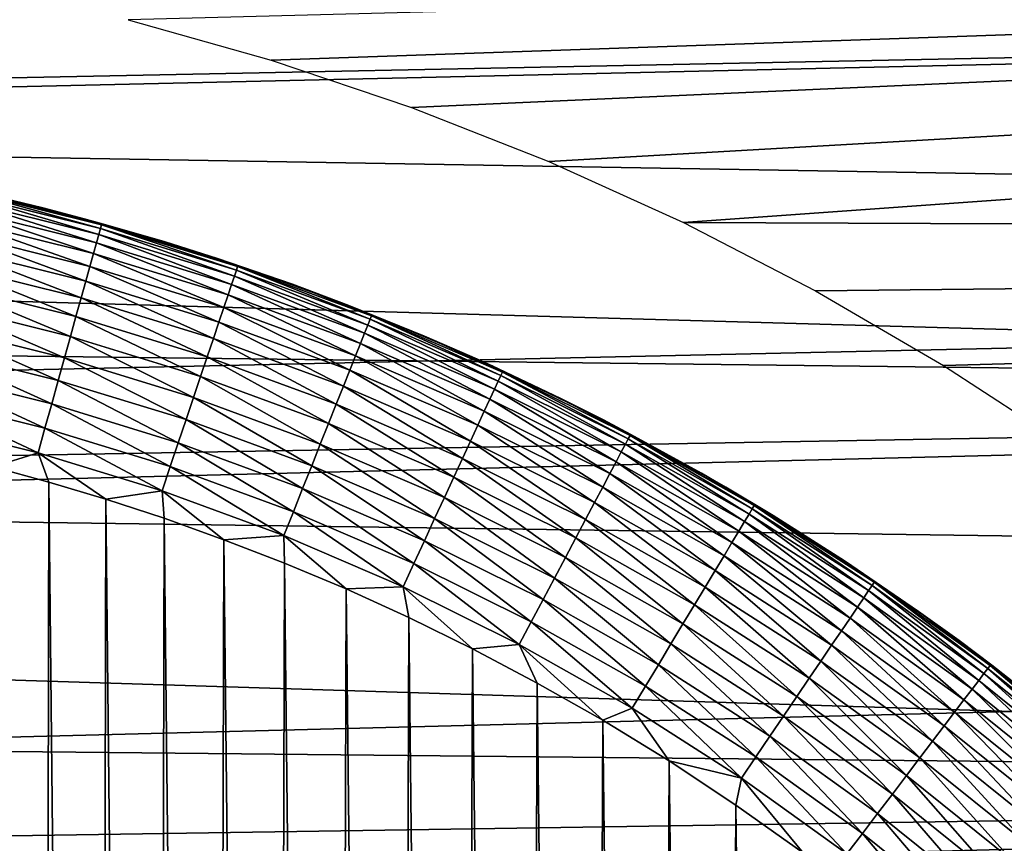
# Model space of a CAD drawing. Header units: millimetres. Extents: x -161 to 161, y -94 to 1149.
# Tile 652 of 656: x 149.98 to 151.85, y -53.91 to -52.35. Entities that reach past the tile are written whole.
import ezdxf

# ---------------------------------------------------------------- set-up
doc = ezdxf.new("R2010")
doc.units = ezdxf.units.MM
doc.header["$LTSCALE"] = 81.481481
for name, color, linetype in [('378', 7, 'CONTINUOUS'), ('380', 7, 'CONTINUOUS'), ('387', 7, 'CONTINUOUS'), ('388', 7, 'CONTINUOUS'), ('390', 7, 'CONTINUOUS')]:
    doc.layers.add(name, color=color, linetype=linetype)

msp = doc.modelspace()

# ---------------------------------------------------------------- linework, layer by layer
at = {"layer": '378', "color": 7, "linetype": 'CONTINUOUS', "true_color": 0xaaaaaa}
for points in [[(141.8174, -51.7564, -21.5324), (160.3087, -52.098, -21.6217), (141.9013, -52.4694, -21.7123), (141.8174, -51.7564, -21.5324)], [(150.4591, -52.4217, 21.6009), (160.3087, -52.0812, 21.5174), (150.1878, -52.3451, 21.5827), (150.4591, -52.4217, 21.6009)], [(150.726, -52.5116, 21.622), (160.3087, -52.0812, 21.5174), (150.4591, -52.4217, 21.6009), (150.726, -52.5116, 21.622)], [(150.9865, -52.6143, 21.6456), (160.3087, -52.0812, 21.5174), (150.726, -52.5116, 21.622), (150.9865, -52.6143, 21.6456)], [(151.2424, -52.7306, 21.6718), (160.3087, -52.0812, 21.5174), (150.9865, -52.6143, 21.6456), (151.2424, -52.7306, 21.6718)], [(160.3087, -52.7672, 21.6799), (160.3087, -52.0812, 21.5174), (151.2424, -52.7306, 21.6718), (160.3087, -52.7672, 21.6799)], [(160.3087, -52.098, -21.6217), (160.3087, -52.7814, -21.783), (141.9013, -52.4694, -21.7123), (160.3087, -52.098, -21.6217)], [(141.9013, -52.4694, -21.7123), (160.3087, -52.7814, -21.783), (141.974, -53.1877, -21.8682), (141.9013, -52.4694, -21.7123)], [(151.4929, -52.8601, 21.7001), (160.3087, -52.7672, 21.6799), (151.2424, -52.7306, 21.6718), (151.4929, -52.8601, 21.7001)], [(151.736, -53.0016, 21.7301), (160.3087, -52.7672, 21.6799), (151.4929, -52.8601, 21.7001), (151.736, -53.0016, 21.7301)], [(151.9697, -53.154, 21.7614), (160.3087, -52.7672, 21.6799), (151.736, -53.0016, 21.7301), (151.9697, -53.154, 21.7614)], [(160.3087, -52.7814, -21.783), (160.3087, -53.4433, -21.9177), (141.974, -53.1877, -21.8682), (160.3087, -52.7814, -21.783)], [(141.974, -53.1877, -21.8682), (160.3087, -53.4433, -21.9177), (142.0355, -53.91, -22.0002), (141.974, -53.1877, -21.8682)], [(160.3087, -53.4433, -21.9177), (160.3087, -54.0832, -22.0283), (142.0355, -53.91, -22.0002), (160.3087, -53.4433, -21.9177)]]:
    msp.add_3dface(points, dxfattribs=at)
at = {"layer": '380', "color": 7, "linetype": 'CONTINUOUS', "true_color": 0xaaaaaa}
for points in [[(141.2209, -52.6314, -20.2532), (156.3174, -52.3277, -19.6316), (141.138, -51.9417, -20.0755), (141.2209, -52.6314, -20.2532)], [(135.3, -52.0344, 20.2127), (156.3174, -52.3277, 19.5316), (135.3, -52.8075, 20.4075), (135.3, -52.0344, 20.2127)], [(156.3174, -52.3277, 19.5316), (156.3174, -53.0602, 19.7125), (135.3, -52.8075, 20.4075), (156.3174, -52.3277, 19.5316)], [(156.3174, -53.0603, -19.8125), (156.3174, -52.3277, -19.6316), (141.2209, -52.6314, -20.2532), (156.3174, -53.0603, -19.8125)], [(141.2928, -53.3265, -20.4073), (156.3174, -53.0603, -19.8125), (141.2209, -52.6314, -20.2532), (141.2928, -53.3265, -20.4073)], [(135.3, -52.8075, 20.4075), (156.3174, -53.0602, 19.7125), (135.3, -53.5874, 20.5728), (135.3, -52.8075, 20.4075)], [(156.3174, -53.0602, 19.7125), (156.3174, -53.7989, 19.8659), (135.3, -53.5874, 20.5728), (156.3174, -53.0602, 19.7125)], [(156.3174, -53.799, -19.9659), (156.3174, -53.0603, -19.8125), (141.2928, -53.3265, -20.4073), (156.3174, -53.799, -19.9659)], [(141.3535, -54.0257, -20.5376), (156.3174, -53.799, -19.9659), (141.2928, -53.3265, -20.4073), (141.3535, -54.0257, -20.5376)], [(135.3, -53.5874, 20.5728), (156.3174, -53.7989, 19.8659), (135.3, -54.373, 20.7083), (135.3, -53.5874, 20.5728)], [(156.3174, -53.7989, 19.8659), (156.3174, -54.5428, 19.9917), (135.3, -54.373, 20.7083), (156.3174, -53.7989, 19.8659)], [(156.3174, -54.5428, -20.0917), (156.3174, -53.799, -19.9659), (141.3535, -54.0257, -20.5376), (156.3174, -54.5428, -20.0917)]]:
    msp.add_3dface(points, dxfattribs=at)
at = {"layer": '387', "color": 7, "linetype": 'CONTINUOUS', "true_color": 0xaaaaaa}
for points in [[(150.0205, -61.8812, 61.95), (149.9307, -53.1945, 61.95), (149.9158, -61.9094, 61.95), (150.0205, -61.8812, 61.95)], [(150.0372, -53.2235, 61.95), (149.9307, -53.1945, 61.95), (150.0205, -61.8812, 61.95), (150.0372, -53.2235, 61.95)], [(150.1271, -61.8501, 61.95), (150.0372, -53.2235, 61.95), (150.0205, -61.8812, 61.95), (150.1271, -61.8501, 61.95)], [(150.1457, -53.2557, 61.95), (150.0372, -53.2235, 61.95), (150.1271, -61.8501, 61.95), (150.1457, -53.2557, 61.95)], [(150.2359, -61.815, 61.95), (150.1457, -53.2557, 61.95), (150.1271, -61.8501, 61.95), (150.2359, -61.815, 61.95)], [(150.2564, -53.2919, 61.95), (150.1457, -53.2557, 61.95), (150.2359, -61.815, 61.95), (150.2564, -53.2919, 61.95)], [(150.3468, -61.7756, 61.95), (150.2564, -53.2919, 61.95), (150.2359, -61.815, 61.95), (150.3468, -61.7756, 61.95)], [(150.3693, -53.3327, 61.95), (150.2564, -53.2919, 61.95), (150.3468, -61.7756, 61.95), (150.3693, -53.3327, 61.95)], [(150.4599, -61.7326, 61.95), (150.3693, -53.3327, 61.95), (150.3468, -61.7756, 61.95), (150.4599, -61.7326, 61.95)], [(150.4844, -53.3772, 61.95), (150.3693, -53.3327, 61.95), (150.4599, -61.7326, 61.95), (150.4844, -53.3772, 61.95)], [(150.5751, -61.6854, 61.95), (150.4844, -53.3772, 61.95), (150.4599, -61.7326, 61.95), (150.5751, -61.6854, 61.95)], [(150.6016, -53.4261, 61.95), (150.4844, -53.3772, 61.95), (150.5751, -61.6854, 61.95), (150.6016, -53.4261, 61.95)], [(150.6921, -61.6332, 61.95), (150.6016, -53.4261, 61.95), (150.5751, -61.6854, 61.95), (150.6921, -61.6332, 61.95)], [(150.7207, -53.4801, 61.95), (150.6016, -53.4261, 61.95), (150.6921, -61.6332, 61.95), (150.7207, -53.4801, 61.95)], [(150.8109, -61.5754, 61.95), (150.7207, -53.4801, 61.95), (150.6921, -61.6332, 61.95), (150.8109, -61.5754, 61.95)], [(150.8415, -53.54, 61.95), (150.7207, -53.4801, 61.95), (150.8109, -61.5754, 61.95), (150.8415, -53.54, 61.95)], [(150.9319, -61.5128, 61.95), (150.8415, -53.54, 61.95), (150.8109, -61.5754, 61.95), (150.9319, -61.5128, 61.95)], [(150.9645, -53.6049, 61.95), (150.8415, -53.54, 61.95), (150.9319, -61.5128, 61.95), (150.9645, -53.6049, 61.95)], [(151.0546, -61.4449, 61.95), (150.9645, -53.6049, 61.95), (150.9319, -61.5128, 61.95), (151.0546, -61.4449, 61.95)], [(151.0891, -53.6753, 61.95), (150.9645, -53.6049, 61.95), (151.0546, -61.4449, 61.95), (151.0891, -53.6753, 61.95)], [(151.1785, -61.3705, 61.95), (151.0891, -53.6753, 61.95), (151.0546, -61.4449, 61.95), (151.1785, -61.3705, 61.95)], [(151.2149, -53.7524, 61.95), (151.0891, -53.6753, 61.95), (151.1785, -61.3705, 61.95), (151.2149, -53.7524, 61.95)], [(151.3032, -61.2891, 61.95), (151.2149, -53.7524, 61.95), (151.1785, -61.3705, 61.95), (151.3032, -61.2891, 61.95)], [(151.3415, -53.8368, 61.95), (151.2149, -53.7524, 61.95), (151.3032, -61.2891, 61.95), (151.3415, -53.8368, 61.95)], [(151.4297, -61.2016, 61.95), (151.3415, -53.8368, 61.95), (151.3032, -61.2891, 61.95), (151.4297, -61.2016, 61.95)], [(151.4696, -53.9276, 61.95), (151.3415, -53.8368, 61.95), (151.4297, -61.2016, 61.95), (151.4696, -53.9276, 61.95)]]:
    msp.add_3dface(points, dxfattribs=at)
at = {"layer": '388', "color": 7, "linetype": 'CONTINUOUS', "true_color": 0xaaaaaa}
for points in [[(149.9128, -52.6754, 61.45), (150.0258, -52.7026, 61.45), (149.8472, -52.6609, 22.0551), (149.9128, -52.6754, 61.45)], [(149.8472, -52.6609, 22.0551), (150.0258, -52.7026, 61.45), (150.1041, -52.7231, 22.0717), (149.8472, -52.6609, 22.0551)], [(150.0258, -52.7026, 61.45), (150.141, -52.7332, 61.45), (150.1041, -52.7231, 22.0717), (150.0258, -52.7026, 61.45)], [(150.141, -52.7332, 61.45), (150.2581, -52.7673, 61.45), (150.1041, -52.7231, 22.0717), (150.141, -52.7332, 61.45)], [(150.1041, -52.7231, 22.0717), (150.2581, -52.7673, 61.45), (150.3576, -52.7988, 22.0918), (150.1041, -52.7231, 22.0717)], [(150.2581, -52.7673, 61.45), (150.3775, -52.8054, 61.45), (150.3576, -52.7988, 22.0918), (150.2581, -52.7673, 61.45)], [(150.3775, -52.8054, 61.45), (150.4996, -52.8477, 61.45), (150.3576, -52.7988, 22.0918), (150.3775, -52.8054, 61.45)], [(150.3576, -52.7988, 22.0918), (150.4996, -52.8477, 61.45), (150.6068, -52.8879, 22.1147), (150.3576, -52.7988, 22.0918)], [(150.4996, -52.8477, 61.45), (150.624, -52.8946, 61.45), (150.6068, -52.8879, 22.1147), (150.4996, -52.8477, 61.45)], [(150.624, -52.8946, 61.45), (150.7503, -52.946, 61.45), (150.6068, -52.8879, 22.1147), (150.624, -52.8946, 61.45)], [(150.6068, -52.8879, 22.1147), (150.7503, -52.946, 61.45), (150.8512, -52.9901, 22.14), (150.6068, -52.8879, 22.1147)], [(150.7503, -52.946, 61.45), (150.8787, -53.0026, 61.45), (150.8512, -52.9901, 22.14), (150.7503, -52.946, 61.45)], [(150.8787, -53.0026, 61.45), (151.0096, -53.0647, 61.45), (150.8512, -52.9901, 22.14), (150.8787, -53.0026, 61.45)], [(150.8512, -52.9901, 22.14), (151.0096, -53.0647, 61.45), (151.0902, -53.1053, 22.1684), (150.8512, -52.9901, 22.14)], [(151.0096, -53.0647, 61.45), (151.1423, -53.1326, 61.45), (151.0902, -53.1053, 22.1684), (151.0096, -53.0647, 61.45)], [(151.1423, -53.1326, 61.45), (151.2766, -53.2065, 61.45), (151.0902, -53.1053, 22.1684), (151.1423, -53.1326, 61.45)], [(151.0902, -53.1053, 22.1684), (151.2766, -53.2065, 61.45), (151.3227, -53.2331, 22.1992), (151.0902, -53.1053, 22.1684)], [(151.2766, -53.2065, 61.45), (151.4125, -53.2868, 61.45), (151.3227, -53.2331, 22.1992), (151.2766, -53.2065, 61.45)], [(151.3227, -53.2331, 22.1992), (151.4125, -53.2868, 61.45), (151.5481, -53.3729, 22.2313), (151.3227, -53.2331, 22.1992)], [(151.4125, -53.2868, 61.45), (151.5501, -53.3742, 61.45), (151.5481, -53.3729, 22.2313), (151.4125, -53.2868, 61.45)], [(151.5501, -53.3742, 61.45), (151.6887, -53.4689, 61.45), (151.5481, -53.3729, 22.2313), (151.5501, -53.3742, 61.45)], [(151.5481, -53.3729, 22.2313), (151.6887, -53.4689, 61.45), (151.7655, -53.5243, 22.2645), (151.5481, -53.3729, 22.2313)], [(151.6887, -53.4689, 61.45), (151.8279, -53.5711, 61.45), (151.7655, -53.5243, 22.2645), (151.6887, -53.4689, 61.45)], [(151.8279, -53.5711, 61.45), (151.9676, -53.6813, 61.45), (151.7655, -53.5243, 22.2645), (151.8279, -53.5711, 61.45)], [(151.7655, -53.5243, 22.2645), (151.9676, -53.6813, 61.45), (151.9745, -53.687, 22.2996), (151.7655, -53.5243, 22.2645)]]:
    msp.add_3dface(points, dxfattribs=at)
at = {"layer": '390', "color": 7, "linetype": 'CONTINUOUS', "true_color": 0xaaaaaa}
for points in [[(149.8702, -52.688, 61.5952), (150.1319, -52.753, 61.5952), (149.8728, -52.6763, 61.5476), (149.8702, -52.688, 61.5952)], [(149.8728, -52.6763, 61.5476), (150.1351, -52.7415, 61.5476), (149.8743, -52.6692, 61.499), (149.8728, -52.6763, 61.5476)], [(149.8728, -52.6763, 61.5476), (150.1319, -52.753, 61.5952), (150.1351, -52.7415, 61.5476), (149.8728, -52.6763, 61.5476)], [(149.9128, -52.6754, 61.45), (149.8743, -52.6692, 61.499), (150.137, -52.7346, 61.499), (149.9128, -52.6754, 61.45)], [(149.8743, -52.6692, 61.499), (150.1351, -52.7415, 61.5476), (150.137, -52.7346, 61.499), (149.8743, -52.6692, 61.499)], [(150.0258, -52.7026, 61.45), (149.9128, -52.6754, 61.45), (150.137, -52.7346, 61.499), (150.0258, -52.7026, 61.45)], [(149.8667, -52.7041, 61.6415), (150.1274, -52.769, 61.6415), (149.8702, -52.688, 61.5952), (149.8667, -52.7041, 61.6415)], [(149.8702, -52.688, 61.5952), (150.1274, -52.769, 61.6415), (150.1319, -52.753, 61.5952), (149.8702, -52.688, 61.5952)], [(149.8621, -52.7247, 61.6859), (150.1218, -52.7892, 61.6859), (149.8667, -52.7041, 61.6415), (149.8621, -52.7247, 61.6859)], [(149.8667, -52.7041, 61.6415), (150.1218, -52.7892, 61.6859), (150.1274, -52.769, 61.6415), (149.8667, -52.7041, 61.6415)], [(150.141, -52.7332, 61.45), (150.0258, -52.7026, 61.45), (150.137, -52.7346, 61.499), (150.141, -52.7332, 61.45)], [(149.8567, -52.7493, 61.728), (150.1151, -52.8136, 61.728), (149.8621, -52.7247, 61.6859), (149.8567, -52.7493, 61.728)], [(149.8621, -52.7247, 61.6859), (150.1151, -52.8136, 61.728), (150.1218, -52.7892, 61.6859), (149.8621, -52.7247, 61.6859)], [(150.1351, -52.7415, 61.5476), (150.3934, -52.8208, 61.5476), (150.137, -52.7346, 61.499), (150.1351, -52.7415, 61.5476)], [(150.141, -52.7332, 61.45), (150.137, -52.7346, 61.499), (150.3957, -52.814, 61.499), (150.141, -52.7332, 61.45)], [(150.137, -52.7346, 61.499), (150.3934, -52.8208, 61.5476), (150.3957, -52.814, 61.499), (150.137, -52.7346, 61.499)], [(150.2581, -52.7673, 61.45), (150.141, -52.7332, 61.45), (150.3957, -52.814, 61.499), (150.2581, -52.7673, 61.45)], [(149.8504, -52.7779, 61.7674), (150.1072, -52.8418, 61.7674), (149.8567, -52.7493, 61.728), (149.8504, -52.7779, 61.7674)], [(149.8567, -52.7493, 61.728), (150.1072, -52.8418, 61.7674), (150.1151, -52.8136, 61.728), (149.8567, -52.7493, 61.728)], [(150.1274, -52.769, 61.6415), (150.3843, -52.8479, 61.6415), (150.1319, -52.753, 61.5952), (150.1274, -52.769, 61.6415)], [(150.1319, -52.753, 61.5952), (150.3896, -52.8322, 61.5952), (150.1351, -52.7415, 61.5476), (150.1319, -52.753, 61.5952)], [(150.1319, -52.753, 61.5952), (150.3843, -52.8479, 61.6415), (150.3896, -52.8322, 61.5952), (150.1319, -52.753, 61.5952)], [(150.1351, -52.7415, 61.5476), (150.3896, -52.8322, 61.5952), (150.3934, -52.8208, 61.5476), (150.1351, -52.7415, 61.5476)], [(150.1218, -52.7892, 61.6859), (150.3776, -52.8678, 61.6859), (150.1274, -52.769, 61.6415), (150.1218, -52.7892, 61.6859)], [(150.1274, -52.769, 61.6415), (150.3776, -52.8678, 61.6859), (150.3843, -52.8479, 61.6415), (150.1274, -52.769, 61.6415)], [(150.3775, -52.8054, 61.45), (150.2581, -52.7673, 61.45), (150.3957, -52.814, 61.499), (150.3775, -52.8054, 61.45)], [(149.8433, -52.8102, 61.8038), (150.0984, -52.8736, 61.8038), (149.8504, -52.7779, 61.7674), (149.8433, -52.8102, 61.8038)], [(149.8504, -52.7779, 61.7674), (150.0984, -52.8736, 61.8038), (150.1072, -52.8418, 61.7674), (149.8504, -52.7779, 61.7674)], [(150.1151, -52.8136, 61.728), (150.3696, -52.8917, 61.728), (150.1218, -52.7892, 61.6859), (150.1151, -52.8136, 61.728)], [(150.1218, -52.7892, 61.6859), (150.3696, -52.8917, 61.728), (150.3776, -52.8678, 61.6859), (150.1218, -52.7892, 61.6859)], [(149.8355, -52.8457, 61.8368), (150.0887, -52.9087, 61.8368), (149.8433, -52.8102, 61.8038), (149.8355, -52.8457, 61.8368)], [(149.8433, -52.8102, 61.8038), (150.0887, -52.9087, 61.8368), (150.0984, -52.8736, 61.8038), (149.8433, -52.8102, 61.8038)], [(150.1072, -52.8418, 61.7674), (150.3602, -52.9195, 61.7674), (150.1151, -52.8136, 61.728), (150.1072, -52.8418, 61.7674)], [(150.1151, -52.8136, 61.728), (150.3602, -52.9195, 61.7674), (150.3696, -52.8917, 61.728), (150.1151, -52.8136, 61.728)], [(150.4996, -52.8477, 61.45), (150.3775, -52.8054, 61.45), (150.3957, -52.814, 61.499), (150.4996, -52.8477, 61.45)], [(150.3934, -52.8208, 61.5476), (150.6471, -52.9141, 61.5476), (150.3957, -52.814, 61.499), (150.3934, -52.8208, 61.5476)], [(150.4996, -52.8477, 61.45), (150.3957, -52.814, 61.499), (150.6498, -52.9074, 61.499), (150.4996, -52.8477, 61.45)], [(150.3957, -52.814, 61.499), (150.6471, -52.9141, 61.5476), (150.6498, -52.9074, 61.499), (150.3957, -52.814, 61.499)], [(150.3843, -52.8479, 61.6415), (150.6366, -52.9405, 61.6415), (150.3896, -52.8322, 61.5952), (150.3843, -52.8479, 61.6415)], [(150.3896, -52.8322, 61.5952), (150.6427, -52.9251, 61.5952), (150.3934, -52.8208, 61.5476), (150.3896, -52.8322, 61.5952)], [(150.3896, -52.8322, 61.5952), (150.6366, -52.9405, 61.6415), (150.6427, -52.9251, 61.5952), (150.3896, -52.8322, 61.5952)], [(150.3934, -52.8208, 61.5476), (150.6427, -52.9251, 61.5952), (150.6471, -52.9141, 61.5476), (150.3934, -52.8208, 61.5476)], [(149.827, -52.8843, 61.866), (150.0781, -52.9467, 61.866), (149.8355, -52.8457, 61.8368), (149.827, -52.8843, 61.866)], [(149.8355, -52.8457, 61.8368), (150.0781, -52.9467, 61.866), (150.0887, -52.9087, 61.8368), (149.8355, -52.8457, 61.8368)], [(150.0984, -52.8736, 61.8038), (150.3497, -52.9508, 61.8038), (150.1072, -52.8418, 61.7674), (150.0984, -52.8736, 61.8038)], [(150.1072, -52.8418, 61.7674), (150.3497, -52.9508, 61.8038), (150.3602, -52.9195, 61.7674), (150.1072, -52.8418, 61.7674)], [(150.3776, -52.8678, 61.6859), (150.6288, -52.9601, 61.6859), (150.3843, -52.8479, 61.6415), (150.3776, -52.8678, 61.6859)], [(150.3843, -52.8479, 61.6415), (150.6288, -52.9601, 61.6859), (150.6366, -52.9405, 61.6415), (150.3843, -52.8479, 61.6415)], [(150.624, -52.8946, 61.45), (150.4996, -52.8477, 61.45), (150.6498, -52.9074, 61.499), (150.624, -52.8946, 61.45)], [(150.3696, -52.8917, 61.728), (150.6194, -52.9835, 61.728), (150.3776, -52.8678, 61.6859), (150.3696, -52.8917, 61.728)], [(150.3776, -52.8678, 61.6859), (150.6194, -52.9835, 61.728), (150.6288, -52.9601, 61.6859), (150.3776, -52.8678, 61.6859)], [(149.8179, -52.9255, 61.8912), (150.0668, -52.9874, 61.8912), (149.827, -52.8843, 61.866), (149.8179, -52.9255, 61.8912)], [(149.827, -52.8843, 61.866), (150.0668, -52.9874, 61.8912), (150.0781, -52.9467, 61.866), (149.827, -52.8843, 61.866)], [(150.0887, -52.9087, 61.8368), (150.338, -52.9853, 61.8368), (150.0984, -52.8736, 61.8038), (150.0887, -52.9087, 61.8368)], [(150.0984, -52.8736, 61.8038), (150.338, -52.9853, 61.8368), (150.3497, -52.9508, 61.8038), (150.0984, -52.8736, 61.8038)], [(150.3602, -52.9195, 61.7674), (150.6086, -53.0107, 61.7674), (150.3696, -52.8917, 61.728), (150.3602, -52.9195, 61.7674)], [(150.3696, -52.8917, 61.728), (150.6086, -53.0107, 61.7674), (150.6194, -52.9835, 61.728), (150.3696, -52.8917, 61.728)], [(150.7503, -52.946, 61.45), (150.624, -52.8946, 61.45), (150.6498, -52.9074, 61.499), (150.7503, -52.946, 61.45)], [(150.6471, -52.9141, 61.5476), (150.8954, -53.0209, 61.5476), (150.6498, -52.9074, 61.499), (150.6471, -52.9141, 61.5476)], [(150.7503, -52.946, 61.45), (150.6498, -52.9074, 61.499), (150.8984, -53.0143, 61.499), (150.7503, -52.946, 61.45)], [(150.6498, -52.9074, 61.499), (150.8954, -53.0209, 61.5476), (150.8984, -53.0143, 61.499), (150.6498, -52.9074, 61.499)], [(149.8084, -52.9688, 61.9122), (150.0549, -53.0302, 61.9122), (149.8179, -52.9255, 61.8912), (149.8084, -52.9688, 61.9122)], [(149.8179, -52.9255, 61.8912), (150.0549, -53.0302, 61.9122), (150.0668, -52.9874, 61.8912), (149.8179, -52.9255, 61.8912)], [(150.0781, -52.9467, 61.866), (150.3254, -53.0227, 61.866), (150.0887, -52.9087, 61.8368), (150.0781, -52.9467, 61.866)], [(150.0887, -52.9087, 61.8368), (150.3254, -53.0227, 61.866), (150.338, -52.9853, 61.8368), (150.0887, -52.9087, 61.8368)], [(150.3497, -52.9508, 61.8038), (150.5964, -53.0414, 61.8038), (150.3602, -52.9195, 61.7674), (150.3497, -52.9508, 61.8038)], [(150.3602, -52.9195, 61.7674), (150.5964, -53.0414, 61.8038), (150.6086, -53.0107, 61.7674), (150.3602, -52.9195, 61.7674)], [(150.6366, -52.9405, 61.6415), (150.8834, -53.0467, 61.6415), (150.6427, -52.9251, 61.5952), (150.6366, -52.9405, 61.6415)], [(150.6427, -52.9251, 61.5952), (150.8904, -53.0317, 61.5952), (150.6471, -52.9141, 61.5476), (150.6427, -52.9251, 61.5952)], [(150.6427, -52.9251, 61.5952), (150.8834, -53.0467, 61.6415), (150.8904, -53.0317, 61.5952), (150.6427, -52.9251, 61.5952)], [(150.6471, -52.9141, 61.5476), (150.8904, -53.0317, 61.5952), (150.8954, -53.0209, 61.5476), (150.6471, -52.9141, 61.5476)], [(150.6288, -52.9601, 61.6859), (150.8746, -53.0658, 61.6859), (150.6366, -52.9405, 61.6415), (150.6288, -52.9601, 61.6859)], [(150.6366, -52.9405, 61.6415), (150.8746, -53.0658, 61.6859), (150.8834, -53.0467, 61.6415), (150.6366, -52.9405, 61.6415)], [(150.0668, -52.9874, 61.8912), (150.312, -53.0626, 61.8912), (150.0781, -52.9467, 61.866), (150.0668, -52.9874, 61.8912)], [(150.0781, -52.9467, 61.866), (150.312, -53.0626, 61.8912), (150.3254, -53.0227, 61.866), (150.0781, -52.9467, 61.866)], [(150.338, -52.9853, 61.8368), (150.5829, -53.0752, 61.8368), (150.3497, -52.9508, 61.8038), (150.338, -52.9853, 61.8368)], [(150.3497, -52.9508, 61.8038), (150.5829, -53.0752, 61.8368), (150.5964, -53.0414, 61.8038), (150.3497, -52.9508, 61.8038)], [(150.6194, -52.9835, 61.728), (150.864, -53.0887, 61.728), (150.6288, -52.9601, 61.6859), (150.6194, -52.9835, 61.728)], [(150.6288, -52.9601, 61.6859), (150.864, -53.0887, 61.728), (150.8746, -53.0658, 61.6859), (150.6288, -52.9601, 61.6859)], [(150.8787, -53.0026, 61.45), (150.7503, -52.946, 61.45), (150.8984, -53.0143, 61.499), (150.8787, -53.0026, 61.45)], [(149.7984, -53.014, 61.9286), (150.0426, -53.0747, 61.9286), (149.8084, -52.9688, 61.9122), (149.7984, -53.014, 61.9286)], [(149.8084, -52.9688, 61.9122), (150.0426, -53.0747, 61.9286), (150.0549, -53.0302, 61.9122), (149.8084, -52.9688, 61.9122)], [(150.0549, -53.0302, 61.9122), (150.2978, -53.1047, 61.9122), (150.0668, -52.9874, 61.8912), (150.0549, -53.0302, 61.9122)], [(150.0668, -52.9874, 61.8912), (150.2978, -53.1047, 61.9122), (150.312, -53.0626, 61.8912), (150.0668, -52.9874, 61.8912)], [(150.3254, -53.0227, 61.866), (150.5683, -53.1119, 61.866), (150.338, -52.9853, 61.8368), (150.3254, -53.0227, 61.866)], [(150.338, -52.9853, 61.8368), (150.5683, -53.1119, 61.866), (150.5829, -53.0752, 61.8368), (150.338, -52.9853, 61.8368)], [(150.6086, -53.0107, 61.7674), (150.8517, -53.1153, 61.7674), (150.6194, -52.9835, 61.728), (150.6086, -53.0107, 61.7674)], [(150.6194, -52.9835, 61.728), (150.8517, -53.1153, 61.7674), (150.864, -53.0887, 61.728), (150.6194, -52.9835, 61.728)], [(149.7882, -53.0606, 61.9405), (150.0298, -53.1207, 61.9405), (149.7984, -53.014, 61.9286), (149.7882, -53.0606, 61.9405)], [(149.7984, -53.014, 61.9286), (150.0298, -53.1207, 61.9405), (150.0426, -53.0747, 61.9286), (149.7984, -53.014, 61.9286)], [(150.5964, -53.0414, 61.8038), (150.8378, -53.1453, 61.8038), (150.6086, -53.0107, 61.7674), (150.5964, -53.0414, 61.8038)], [(150.6086, -53.0107, 61.7674), (150.8378, -53.1453, 61.8038), (150.8517, -53.1153, 61.7674), (150.6086, -53.0107, 61.7674)], [(151.0096, -53.0647, 61.45), (150.8787, -53.0026, 61.45), (150.8984, -53.0143, 61.499), (151.0096, -53.0647, 61.45)], [(150.8954, -53.0209, 61.5476), (151.1375, -53.1409, 61.5476), (150.8984, -53.0143, 61.499), (150.8954, -53.0209, 61.5476)], [(151.0096, -53.0647, 61.45), (150.8984, -53.0143, 61.499), (151.1409, -53.1346, 61.499), (151.0096, -53.0647, 61.45)], [(150.8984, -53.0143, 61.499), (151.1375, -53.1409, 61.5476), (151.1409, -53.1346, 61.499), (150.8984, -53.0143, 61.499)], [(150.0426, -53.0747, 61.9286), (150.283, -53.1486, 61.9286), (150.0549, -53.0302, 61.9122), (150.0426, -53.0747, 61.9286)], [(150.0549, -53.0302, 61.9122), (150.283, -53.1486, 61.9286), (150.2978, -53.1047, 61.9122), (150.0549, -53.0302, 61.9122)], [(150.312, -53.0626, 61.8912), (150.5527, -53.1511, 61.8912), (150.3254, -53.0227, 61.866), (150.312, -53.0626, 61.8912)], [(150.3254, -53.0227, 61.866), (150.5527, -53.1511, 61.8912), (150.5683, -53.1119, 61.866), (150.3254, -53.0227, 61.866)], [(150.8834, -53.0467, 61.6415), (151.1242, -53.1661, 61.6415), (150.8904, -53.0317, 61.5952), (150.8834, -53.0467, 61.6415)], [(150.8904, -53.0317, 61.5952), (151.1319, -53.1515, 61.5952), (150.8954, -53.0209, 61.5476), (150.8904, -53.0317, 61.5952)], [(150.8904, -53.0317, 61.5952), (151.1242, -53.1661, 61.6415), (151.1319, -53.1515, 61.5952), (150.8904, -53.0317, 61.5952)], [(150.8954, -53.0209, 61.5476), (151.1319, -53.1515, 61.5952), (151.1375, -53.1409, 61.5476), (150.8954, -53.0209, 61.5476)], [(150.5829, -53.0752, 61.8368), (150.8226, -53.1783, 61.8368), (150.5964, -53.0414, 61.8038), (150.5829, -53.0752, 61.8368)], [(150.5964, -53.0414, 61.8038), (150.8226, -53.1783, 61.8368), (150.8378, -53.1453, 61.8038), (150.5964, -53.0414, 61.8038)], [(150.8746, -53.0658, 61.6859), (151.1143, -53.1847, 61.6859), (150.8834, -53.0467, 61.6415), (150.8746, -53.0658, 61.6859)], [(150.8834, -53.0467, 61.6415), (151.1143, -53.1847, 61.6859), (151.1242, -53.1661, 61.6415), (150.8834, -53.0467, 61.6415)], [(149.7777, -53.108, 61.9477), (150.0168, -53.1675, 61.9477), (149.7882, -53.0606, 61.9405), (149.7777, -53.108, 61.9477)], [(149.7882, -53.0606, 61.9405), (150.0168, -53.1675, 61.9477), (150.0298, -53.1207, 61.9405), (149.7882, -53.0606, 61.9405)], [(150.0298, -53.1207, 61.9405), (150.2678, -53.1937, 61.9405), (150.0426, -53.0747, 61.9286), (150.0298, -53.1207, 61.9405)], [(150.0426, -53.0747, 61.9286), (150.2678, -53.1937, 61.9405), (150.283, -53.1486, 61.9286), (150.0426, -53.0747, 61.9286)], [(150.2978, -53.1047, 61.9122), (150.5363, -53.1923, 61.9122), (150.312, -53.0626, 61.8912), (150.2978, -53.1047, 61.9122)], [(150.312, -53.0626, 61.8912), (150.5363, -53.1923, 61.9122), (150.5527, -53.1511, 61.8912), (150.312, -53.0626, 61.8912)], [(150.5683, -53.1119, 61.866), (150.806, -53.2141, 61.866), (150.5829, -53.0752, 61.8368), (150.5683, -53.1119, 61.866)], [(150.5829, -53.0752, 61.8368), (150.806, -53.2141, 61.866), (150.8226, -53.1783, 61.8368), (150.5829, -53.0752, 61.8368)], [(150.864, -53.0887, 61.728), (151.1025, -53.207, 61.728), (150.8746, -53.0658, 61.6859), (150.864, -53.0887, 61.728)], [(150.8746, -53.0658, 61.6859), (151.1025, -53.207, 61.728), (151.1143, -53.1847, 61.6859), (150.8746, -53.0658, 61.6859)], [(151.1423, -53.1326, 61.45), (151.0096, -53.0647, 61.45), (151.1409, -53.1346, 61.499), (151.1423, -53.1326, 61.45)], [(150.8517, -53.1153, 61.7674), (151.0888, -53.2329, 61.7674), (150.864, -53.0887, 61.728), (150.8517, -53.1153, 61.7674)], [(150.864, -53.0887, 61.728), (151.0888, -53.2329, 61.7674), (151.1025, -53.207, 61.728), (150.864, -53.0887, 61.728)], [(149.7777, -53.108, 61.9477), (149.9307, -53.1945, 61.95), (150.0168, -53.1675, 61.9477), (149.7777, -53.108, 61.9477)], [(150.283, -53.1486, 61.9286), (150.5191, -53.2353, 61.9286), (150.2978, -53.1047, 61.9122), (150.283, -53.1486, 61.9286)], [(150.2978, -53.1047, 61.9122), (150.5191, -53.2353, 61.9286), (150.5363, -53.1923, 61.9122), (150.2978, -53.1047, 61.9122)], [(150.5527, -53.1511, 61.8912), (150.7883, -53.2524, 61.8912), (150.5683, -53.1119, 61.866), (150.5527, -53.1511, 61.8912)], [(150.5683, -53.1119, 61.866), (150.7883, -53.2524, 61.8912), (150.806, -53.2141, 61.866), (150.5683, -53.1119, 61.866)], [(150.0168, -53.1675, 61.9477), (150.2523, -53.2398, 61.9477), (150.0298, -53.1207, 61.9405), (150.0168, -53.1675, 61.9477)], [(150.0298, -53.1207, 61.9405), (150.2523, -53.2398, 61.9477), (150.2678, -53.1937, 61.9405), (150.0298, -53.1207, 61.9405)], [(150.8378, -53.1453, 61.8038), (151.0733, -53.2621, 61.8038), (150.8517, -53.1153, 61.7674), (150.8378, -53.1453, 61.8038)], [(150.8517, -53.1153, 61.7674), (151.0733, -53.2621, 61.8038), (151.0888, -53.2329, 61.7674), (150.8517, -53.1153, 61.7674)], [(150.2678, -53.1937, 61.9405), (150.5015, -53.2796, 61.9405), (150.283, -53.1486, 61.9286), (150.2678, -53.1937, 61.9405)], [(150.283, -53.1486, 61.9286), (150.5015, -53.2796, 61.9405), (150.5191, -53.2353, 61.9286), (150.283, -53.1486, 61.9286)], [(150.5363, -53.1923, 61.9122), (150.7696, -53.2927, 61.9122), (150.5527, -53.1511, 61.8912), (150.5363, -53.1923, 61.9122)], [(150.5527, -53.1511, 61.8912), (150.7696, -53.2927, 61.9122), (150.7883, -53.2524, 61.8912), (150.5527, -53.1511, 61.8912)], [(150.8226, -53.1783, 61.8368), (151.0563, -53.2942, 61.8368), (150.8378, -53.1453, 61.8038), (150.8226, -53.1783, 61.8368)], [(150.8378, -53.1453, 61.8038), (151.0563, -53.2942, 61.8368), (151.0733, -53.2621, 61.8038), (150.8378, -53.1453, 61.8038)], [(151.1319, -53.1515, 61.5952), (151.3667, -53.2842, 61.5952), (151.1375, -53.1409, 61.5476), (151.1319, -53.1515, 61.5952)], [(151.1375, -53.1409, 61.5476), (151.3728, -53.274, 61.5476), (151.1409, -53.1346, 61.499), (151.1375, -53.1409, 61.5476)], [(151.1375, -53.1409, 61.5476), (151.3667, -53.2842, 61.5952), (151.3728, -53.274, 61.5476), (151.1375, -53.1409, 61.5476)], [(151.1423, -53.1326, 61.45), (151.1409, -53.1346, 61.499), (151.3765, -53.2678, 61.499), (151.1423, -53.1326, 61.45)], [(151.1409, -53.1346, 61.499), (151.3728, -53.274, 61.5476), (151.3765, -53.2678, 61.499), (151.1409, -53.1346, 61.499)], [(151.2766, -53.2065, 61.45), (151.1423, -53.1326, 61.45), (151.3765, -53.2678, 61.499), (151.2766, -53.2065, 61.45)], [(149.9307, -53.1945, 61.95), (150.0372, -53.2235, 61.95), (150.0168, -53.1675, 61.9477), (149.9307, -53.1945, 61.95)], [(150.0372, -53.2235, 61.95), (150.1457, -53.2557, 61.95), (150.0168, -53.1675, 61.9477), (150.0372, -53.2235, 61.95)], [(150.0168, -53.1675, 61.9477), (150.1457, -53.2557, 61.95), (150.2523, -53.2398, 61.9477), (150.0168, -53.1675, 61.9477)], [(151.1143, -53.1847, 61.6859), (151.3473, -53.3164, 61.6859), (151.1242, -53.1661, 61.6415), (151.1143, -53.1847, 61.6859)], [(151.1242, -53.1661, 61.6415), (151.3581, -53.2984, 61.6415), (151.1319, -53.1515, 61.5952), (151.1242, -53.1661, 61.6415)], [(151.1242, -53.1661, 61.6415), (151.3473, -53.3164, 61.6859), (151.3581, -53.2984, 61.6415), (151.1242, -53.1661, 61.6415)], [(151.1319, -53.1515, 61.5952), (151.3581, -53.2984, 61.6415), (151.3667, -53.2842, 61.5952), (151.1319, -53.1515, 61.5952)], [(150.806, -53.2141, 61.866), (151.0378, -53.3291, 61.866), (150.8226, -53.1783, 61.8368), (150.806, -53.2141, 61.866)], [(150.8226, -53.1783, 61.8368), (151.0378, -53.3291, 61.866), (151.0563, -53.2942, 61.8368), (150.8226, -53.1783, 61.8368)], [(151.1025, -53.207, 61.728), (151.3343, -53.338, 61.728), (151.1143, -53.1847, 61.6859), (151.1025, -53.207, 61.728)], [(151.1143, -53.1847, 61.6859), (151.3343, -53.338, 61.728), (151.3473, -53.3164, 61.6859), (151.1143, -53.1847, 61.6859)], [(150.2523, -53.2398, 61.9477), (150.4835, -53.3247, 61.9477), (150.2678, -53.1937, 61.9405), (150.2523, -53.2398, 61.9477)], [(150.2678, -53.1937, 61.9405), (150.4835, -53.3247, 61.9477), (150.5015, -53.2796, 61.9405), (150.2678, -53.1937, 61.9405)], [(150.5191, -53.2353, 61.9286), (150.7502, -53.3347, 61.9286), (150.5363, -53.1923, 61.9122), (150.5191, -53.2353, 61.9286)], [(150.5363, -53.1923, 61.9122), (150.7502, -53.3347, 61.9286), (150.7696, -53.2927, 61.9122), (150.5363, -53.1923, 61.9122)], [(151.0888, -53.2329, 61.7674), (151.3192, -53.3631, 61.7674), (151.1025, -53.207, 61.728), (151.0888, -53.2329, 61.7674)], [(151.1025, -53.207, 61.728), (151.3192, -53.3631, 61.7674), (151.3343, -53.338, 61.728), (151.1025, -53.207, 61.728)], [(151.4125, -53.2868, 61.45), (151.2766, -53.2065, 61.45), (151.3765, -53.2678, 61.499), (151.4125, -53.2868, 61.45)], [(150.7883, -53.2524, 61.8912), (151.018, -53.3664, 61.8912), (150.806, -53.2141, 61.866), (150.7883, -53.2524, 61.8912)], [(150.806, -53.2141, 61.866), (151.018, -53.3664, 61.8912), (151.0378, -53.3291, 61.866), (150.806, -53.2141, 61.866)], [(150.1457, -53.2557, 61.95), (150.2564, -53.2919, 61.95), (150.2523, -53.2398, 61.9477), (150.1457, -53.2557, 61.95)], [(150.2564, -53.2919, 61.95), (150.3693, -53.3327, 61.95), (150.2523, -53.2398, 61.9477), (150.2564, -53.2919, 61.95)], [(150.2523, -53.2398, 61.9477), (150.3693, -53.3327, 61.95), (150.4835, -53.3247, 61.9477), (150.2523, -53.2398, 61.9477)], [(150.5015, -53.2796, 61.9405), (150.7302, -53.378, 61.9405), (150.5191, -53.2353, 61.9286), (150.5015, -53.2796, 61.9405)], [(150.5191, -53.2353, 61.9286), (150.7302, -53.378, 61.9405), (150.7502, -53.3347, 61.9286), (150.5191, -53.2353, 61.9286)], [(151.0733, -53.2621, 61.8038), (151.3021, -53.3914, 61.8038), (151.0888, -53.2329, 61.7674), (151.0733, -53.2621, 61.8038)], [(151.0888, -53.2329, 61.7674), (151.3021, -53.3914, 61.8038), (151.3192, -53.3631, 61.7674), (151.0888, -53.2329, 61.7674)], [(150.7696, -53.2927, 61.9122), (150.9972, -53.4056, 61.9122), (150.7883, -53.2524, 61.8912), (150.7696, -53.2927, 61.9122)], [(150.7883, -53.2524, 61.8912), (150.9972, -53.4056, 61.9122), (151.018, -53.3664, 61.8912), (150.7883, -53.2524, 61.8912)], [(151.0563, -53.2942, 61.8368), (151.2834, -53.4226, 61.8368), (151.0733, -53.2621, 61.8038), (151.0563, -53.2942, 61.8368)], [(151.0733, -53.2621, 61.8038), (151.2834, -53.4226, 61.8368), (151.3021, -53.3914, 61.8038), (151.0733, -53.2621, 61.8038)], [(150.4835, -53.3247, 61.9477), (150.7098, -53.4221, 61.9477), (150.5015, -53.2796, 61.9405), (150.4835, -53.3247, 61.9477)], [(150.5015, -53.2796, 61.9405), (150.7098, -53.4221, 61.9477), (150.7302, -53.378, 61.9405), (150.5015, -53.2796, 61.9405)], [(151.3667, -53.2842, 61.5952), (151.5938, -53.4294, 61.5952), (151.3728, -53.274, 61.5476), (151.3667, -53.2842, 61.5952)], [(151.3728, -53.274, 61.5476), (151.6005, -53.4195, 61.5476), (151.3765, -53.2678, 61.499), (151.3728, -53.274, 61.5476)], [(151.3728, -53.274, 61.5476), (151.5938, -53.4294, 61.5952), (151.6005, -53.4195, 61.5476), (151.3728, -53.274, 61.5476)], [(151.4125, -53.2868, 61.45), (151.3765, -53.2678, 61.499), (151.6046, -53.4135, 61.499), (151.4125, -53.2868, 61.45)], [(151.3765, -53.2678, 61.499), (151.6005, -53.4195, 61.5476), (151.6046, -53.4135, 61.499), (151.3765, -53.2678, 61.499)], [(150.7502, -53.3347, 61.9286), (150.9755, -53.4465, 61.9286), (150.7696, -53.2927, 61.9122), (150.7502, -53.3347, 61.9286)], [(150.7696, -53.2927, 61.9122), (150.9755, -53.4465, 61.9286), (150.9972, -53.4056, 61.9122), (150.7696, -53.2927, 61.9122)], [(151.0378, -53.3291, 61.866), (151.263, -53.4564, 61.866), (151.0563, -53.2942, 61.8368), (151.0378, -53.3291, 61.866)], [(151.0563, -53.2942, 61.8368), (151.263, -53.4564, 61.866), (151.2834, -53.4226, 61.8368), (151.0563, -53.2942, 61.8368)], [(151.3473, -53.3164, 61.6859), (151.5727, -53.4605, 61.6859), (151.3581, -53.2984, 61.6415), (151.3473, -53.3164, 61.6859)], [(151.3581, -53.2984, 61.6415), (151.5845, -53.4431, 61.6415), (151.3667, -53.2842, 61.5952), (151.3581, -53.2984, 61.6415)], [(151.3581, -53.2984, 61.6415), (151.5727, -53.4605, 61.6859), (151.5845, -53.4431, 61.6415), (151.3581, -53.2984, 61.6415)], [(151.3667, -53.2842, 61.5952), (151.5845, -53.4431, 61.6415), (151.5938, -53.4294, 61.5952), (151.3667, -53.2842, 61.5952)], [(151.5501, -53.3742, 61.45), (151.4125, -53.2868, 61.45), (151.6046, -53.4135, 61.499), (151.5501, -53.3742, 61.45)], [(151.3343, -53.338, 61.728), (151.5586, -53.4814, 61.728), (151.3473, -53.3164, 61.6859), (151.3343, -53.338, 61.728)], [(151.3473, -53.3164, 61.6859), (151.5586, -53.4814, 61.728), (151.5727, -53.4605, 61.6859), (151.3473, -53.3164, 61.6859)], [(150.3693, -53.3327, 61.95), (150.4844, -53.3772, 61.95), (150.4835, -53.3247, 61.9477), (150.3693, -53.3327, 61.95)], [(150.4844, -53.3772, 61.95), (150.6016, -53.4261, 61.95), (150.4835, -53.3247, 61.9477), (150.4844, -53.3772, 61.95)], [(150.4835, -53.3247, 61.9477), (150.6016, -53.4261, 61.95), (150.7098, -53.4221, 61.9477), (150.4835, -53.3247, 61.9477)], [(150.7302, -53.378, 61.9405), (150.9532, -53.4886, 61.9405), (150.7502, -53.3347, 61.9286), (150.7302, -53.378, 61.9405)], [(150.7502, -53.3347, 61.9286), (150.9532, -53.4886, 61.9405), (150.9755, -53.4465, 61.9286), (150.7502, -53.3347, 61.9286)], [(151.018, -53.3664, 61.8912), (151.2413, -53.4926, 61.8912), (151.0378, -53.3291, 61.866), (151.018, -53.3664, 61.8912)], [(151.0378, -53.3291, 61.866), (151.2413, -53.4926, 61.8912), (151.263, -53.4564, 61.866), (151.0378, -53.3291, 61.866)], [(151.3192, -53.3631, 61.7674), (151.5421, -53.5057, 61.7674), (151.3343, -53.338, 61.728), (151.3192, -53.3631, 61.7674)], [(151.3343, -53.338, 61.728), (151.5421, -53.5057, 61.7674), (151.5586, -53.4814, 61.728), (151.3343, -53.338, 61.728)], [(150.9972, -53.4056, 61.9122), (151.2184, -53.5306, 61.9122), (151.018, -53.3664, 61.8912), (150.9972, -53.4056, 61.9122)], [(151.018, -53.3664, 61.8912), (151.2184, -53.5306, 61.9122), (151.2413, -53.4926, 61.8912), (151.018, -53.3664, 61.8912)], [(151.3021, -53.3914, 61.8038), (151.5236, -53.533, 61.8038), (151.3192, -53.3631, 61.7674), (151.3021, -53.3914, 61.8038)], [(151.3192, -53.3631, 61.7674), (151.5236, -53.533, 61.8038), (151.5421, -53.5057, 61.7674), (151.3192, -53.3631, 61.7674)], [(151.6887, -53.4689, 61.45), (151.5501, -53.3742, 61.45), (151.6046, -53.4135, 61.499), (151.6887, -53.4689, 61.45)], [(150.7098, -53.4221, 61.9477), (150.9305, -53.5315, 61.9477), (150.7302, -53.378, 61.9405), (150.7098, -53.4221, 61.9477)], [(150.7302, -53.378, 61.9405), (150.9305, -53.5315, 61.9477), (150.9532, -53.4886, 61.9405), (150.7302, -53.378, 61.9405)], [(151.2834, -53.4226, 61.8368), (151.5032, -53.5631, 61.8368), (151.3021, -53.3914, 61.8038), (151.2834, -53.4226, 61.8368)], [(151.3021, -53.3914, 61.8038), (151.5032, -53.5631, 61.8368), (151.5236, -53.533, 61.8038), (151.3021, -53.3914, 61.8038)], [(150.9755, -53.4465, 61.9286), (151.1945, -53.5703, 61.9286), (150.9972, -53.4056, 61.9122), (150.9755, -53.4465, 61.9286)], [(150.9972, -53.4056, 61.9122), (151.1945, -53.5703, 61.9286), (151.2184, -53.5306, 61.9122), (150.9972, -53.4056, 61.9122)], [(150.6016, -53.4261, 61.95), (150.7207, -53.4801, 61.95), (150.7098, -53.4221, 61.9477), (150.6016, -53.4261, 61.95)], [(150.7207, -53.4801, 61.95), (150.8415, -53.54, 61.95), (150.7098, -53.4221, 61.9477), (150.7207, -53.4801, 61.95)], [(150.7098, -53.4221, 61.9477), (150.8415, -53.54, 61.95), (150.9305, -53.5315, 61.9477), (150.7098, -53.4221, 61.9477)], [(151.263, -53.4564, 61.866), (151.481, -53.5958, 61.866), (151.2834, -53.4226, 61.8368), (151.263, -53.4564, 61.866)], [(151.2834, -53.4226, 61.8368), (151.481, -53.5958, 61.866), (151.5032, -53.5631, 61.8368), (151.2834, -53.4226, 61.8368)], [(151.5845, -53.4431, 61.6415), (151.8028, -53.5999, 61.6415), (151.5938, -53.4294, 61.5952), (151.5845, -53.4431, 61.6415)], [(151.5938, -53.4294, 61.5952), (151.8128, -53.5867, 61.5952), (151.6005, -53.4195, 61.5476), (151.5938, -53.4294, 61.5952)], [(151.5938, -53.4294, 61.5952), (151.8028, -53.5999, 61.6415), (151.8128, -53.5867, 61.5952), (151.5938, -53.4294, 61.5952)], [(151.6005, -53.4195, 61.5476), (151.8201, -53.5772, 61.5476), (151.6046, -53.4135, 61.499), (151.6005, -53.4195, 61.5476)], [(151.6005, -53.4195, 61.5476), (151.8128, -53.5867, 61.5952), (151.8201, -53.5772, 61.5476), (151.6005, -53.4195, 61.5476)], [(151.6887, -53.4689, 61.45), (151.6046, -53.4135, 61.499), (151.8244, -53.5715, 61.499), (151.6887, -53.4689, 61.45)], [(151.6046, -53.4135, 61.499), (151.8201, -53.5772, 61.5476), (151.8244, -53.5715, 61.499), (151.6046, -53.4135, 61.499)], [(150.9532, -53.4886, 61.9405), (151.1699, -53.6111, 61.9405), (150.9755, -53.4465, 61.9286), (150.9532, -53.4886, 61.9405)], [(150.9755, -53.4465, 61.9286), (151.1699, -53.6111, 61.9405), (151.1945, -53.5703, 61.9286), (150.9755, -53.4465, 61.9286)], [(151.5727, -53.4605, 61.6859), (151.7901, -53.6166, 61.6859), (151.5845, -53.4431, 61.6415), (151.5727, -53.4605, 61.6859)], [(151.5845, -53.4431, 61.6415), (151.7901, -53.6166, 61.6859), (151.8028, -53.5999, 61.6415), (151.5845, -53.4431, 61.6415)], [(151.2413, -53.4926, 61.8912), (151.4574, -53.6307, 61.8912), (151.263, -53.4564, 61.866), (151.2413, -53.4926, 61.8912)], [(151.263, -53.4564, 61.866), (151.4574, -53.6307, 61.8912), (151.481, -53.5958, 61.866), (151.263, -53.4564, 61.866)], [(151.5586, -53.4814, 61.728), (151.7748, -53.6367, 61.728), (151.5727, -53.4605, 61.6859), (151.5586, -53.4814, 61.728)], [(151.5727, -53.4605, 61.6859), (151.7748, -53.6367, 61.728), (151.7901, -53.6166, 61.6859), (151.5727, -53.4605, 61.6859)], [(151.8279, -53.5711, 61.45), (151.6887, -53.4689, 61.45), (151.8244, -53.5715, 61.499), (151.8279, -53.5711, 61.45)], [(151.5421, -53.5057, 61.7674), (151.7571, -53.66, 61.7674), (151.5586, -53.4814, 61.728), (151.5421, -53.5057, 61.7674)], [(151.5586, -53.4814, 61.728), (151.7571, -53.66, 61.7674), (151.7748, -53.6367, 61.728), (151.5586, -53.4814, 61.728)], [(150.9305, -53.5315, 61.9477), (151.1449, -53.6528, 61.9477), (150.9532, -53.4886, 61.9405), (150.9305, -53.5315, 61.9477)], [(150.9532, -53.4886, 61.9405), (151.1449, -53.6528, 61.9477), (151.1699, -53.6111, 61.9405), (150.9532, -53.4886, 61.9405)], [(151.2184, -53.5306, 61.9122), (151.4324, -53.6675, 61.9122), (151.2413, -53.4926, 61.8912), (151.2184, -53.5306, 61.9122)], [(151.2413, -53.4926, 61.8912), (151.4324, -53.6675, 61.9122), (151.4574, -53.6307, 61.8912), (151.2413, -53.4926, 61.8912)], [(151.5236, -53.533, 61.8038), (151.7371, -53.6863, 61.8038), (151.5421, -53.5057, 61.7674), (151.5236, -53.533, 61.8038)], [(151.5421, -53.5057, 61.7674), (151.7371, -53.6863, 61.8038), (151.7571, -53.66, 61.7674), (151.5421, -53.5057, 61.7674)], [(150.8415, -53.54, 61.95), (150.9645, -53.6049, 61.95), (150.9305, -53.5315, 61.9477), (150.8415, -53.54, 61.95)], [(150.9645, -53.6049, 61.95), (151.0891, -53.6753, 61.95), (150.9305, -53.5315, 61.9477), (150.9645, -53.6049, 61.95)], [(150.9305, -53.5315, 61.9477), (151.0891, -53.6753, 61.95), (151.1449, -53.6528, 61.9477), (150.9305, -53.5315, 61.9477)], [(151.1945, -53.5703, 61.9286), (151.4065, -53.7058, 61.9286), (151.2184, -53.5306, 61.9122), (151.1945, -53.5703, 61.9286)], [(151.2184, -53.5306, 61.9122), (151.4065, -53.7058, 61.9286), (151.4324, -53.6675, 61.9122), (151.2184, -53.5306, 61.9122)], [(151.5032, -53.5631, 61.8368), (151.7151, -53.7153, 61.8368), (151.5236, -53.533, 61.8038), (151.5032, -53.5631, 61.8368)], [(151.5236, -53.533, 61.8038), (151.7151, -53.7153, 61.8368), (151.7371, -53.6863, 61.8038), (151.5236, -53.533, 61.8038)], [(151.1699, -53.6111, 61.9405), (151.3797, -53.7452, 61.9405), (151.1945, -53.5703, 61.9286), (151.1699, -53.6111, 61.9405)], [(151.1945, -53.5703, 61.9286), (151.3797, -53.7452, 61.9405), (151.4065, -53.7058, 61.9286), (151.1945, -53.5703, 61.9286)], [(151.481, -53.5958, 61.866), (151.6912, -53.7467, 61.866), (151.5032, -53.5631, 61.8368), (151.481, -53.5958, 61.866)], [(151.5032, -53.5631, 61.8368), (151.6912, -53.7467, 61.866), (151.7151, -53.7153, 61.8368), (151.5032, -53.5631, 61.8368)], [(151.8128, -53.5867, 61.5952), (152.023, -53.7556, 61.5952), (151.8201, -53.5772, 61.5476), (151.8128, -53.5867, 61.5952)], [(151.8201, -53.5772, 61.5476), (152.0307, -53.7465, 61.5476), (151.8244, -53.5715, 61.499), (151.8201, -53.5772, 61.5476)], [(151.8201, -53.5772, 61.5476), (152.023, -53.7556, 61.5952), (152.0307, -53.7465, 61.5476), (151.8201, -53.5772, 61.5476)], [(151.8279, -53.5711, 61.45), (151.8244, -53.5715, 61.499), (152.0354, -53.741, 61.499), (151.8279, -53.5711, 61.45)], [(151.8244, -53.5715, 61.499), (152.0307, -53.7465, 61.5476), (152.0354, -53.741, 61.499), (151.8244, -53.5715, 61.499)], [(151.9676, -53.6813, 61.45), (151.8279, -53.5711, 61.45), (152.0354, -53.741, 61.499), (151.9676, -53.6813, 61.45)], [(151.4574, -53.6307, 61.8912), (151.6657, -53.7803, 61.8912), (151.481, -53.5958, 61.866), (151.4574, -53.6307, 61.8912)], [(151.481, -53.5958, 61.866), (151.6657, -53.7803, 61.8912), (151.6912, -53.7467, 61.866), (151.481, -53.5958, 61.866)], [(151.7901, -53.6166, 61.6859), (151.9986, -53.7843, 61.6859), (151.8028, -53.5999, 61.6415), (151.7901, -53.6166, 61.6859)], [(151.8028, -53.5999, 61.6415), (152.0123, -53.7682, 61.6415), (151.8128, -53.5867, 61.5952), (151.8028, -53.5999, 61.6415)], [(151.8028, -53.5999, 61.6415), (151.9986, -53.7843, 61.6859), (152.0123, -53.7682, 61.6415), (151.8028, -53.5999, 61.6415)], [(151.8128, -53.5867, 61.5952), (152.0123, -53.7682, 61.6415), (152.023, -53.7556, 61.5952), (151.8128, -53.5867, 61.5952)], [(151.1449, -53.6528, 61.9477), (151.3524, -53.7854, 61.9477), (151.1699, -53.6111, 61.9405), (151.1449, -53.6528, 61.9477)], [(151.1699, -53.6111, 61.9405), (151.3524, -53.7854, 61.9477), (151.3797, -53.7452, 61.9405), (151.1699, -53.6111, 61.9405)], [(151.7748, -53.6367, 61.728), (151.9823, -53.8035, 61.728), (151.7901, -53.6166, 61.6859), (151.7748, -53.6367, 61.728)], [(151.7901, -53.6166, 61.6859), (151.9823, -53.8035, 61.728), (151.9986, -53.7843, 61.6859), (151.7901, -53.6166, 61.6859)], [(151.4324, -53.6675, 61.9122), (151.6388, -53.8157, 61.9122), (151.4574, -53.6307, 61.8912), (151.4324, -53.6675, 61.9122)], [(151.4574, -53.6307, 61.8912), (151.6388, -53.8157, 61.9122), (151.6657, -53.7803, 61.8912), (151.4574, -53.6307, 61.8912)], [(151.7571, -53.66, 61.7674), (151.9633, -53.8258, 61.7674), (151.7748, -53.6367, 61.728), (151.7571, -53.66, 61.7674)], [(151.7748, -53.6367, 61.728), (151.9633, -53.8258, 61.7674), (151.9823, -53.8035, 61.728), (151.7748, -53.6367, 61.728)], [(151.0891, -53.6753, 61.95), (151.2149, -53.7524, 61.95), (151.1449, -53.6528, 61.9477), (151.0891, -53.6753, 61.95)], [(151.1449, -53.6528, 61.9477), (151.2149, -53.7524, 61.95), (151.3524, -53.7854, 61.9477), (151.1449, -53.6528, 61.9477)], [(151.4065, -53.7058, 61.9286), (151.6108, -53.8525, 61.9286), (151.4324, -53.6675, 61.9122), (151.4065, -53.7058, 61.9286)], [(151.4324, -53.6675, 61.9122), (151.6108, -53.8525, 61.9286), (151.6388, -53.8157, 61.9122), (151.4324, -53.6675, 61.9122)], [(151.7371, -53.6863, 61.8038), (151.942, -53.851, 61.8038), (151.7571, -53.66, 61.7674), (151.7371, -53.6863, 61.8038)], [(151.7571, -53.66, 61.7674), (151.942, -53.851, 61.8038), (151.9633, -53.8258, 61.7674), (151.7571, -53.66, 61.7674)], [(151.7151, -53.7153, 61.8368), (151.9184, -53.8788, 61.8368), (151.7371, -53.6863, 61.8038), (151.7151, -53.7153, 61.8368)], [(151.7371, -53.6863, 61.8038), (151.9184, -53.8788, 61.8368), (151.942, -53.851, 61.8038), (151.7371, -53.6863, 61.8038)], [(151.3797, -53.7452, 61.9405), (151.5819, -53.8904, 61.9405), (151.4065, -53.7058, 61.9286), (151.3797, -53.7452, 61.9405)], [(151.4065, -53.7058, 61.9286), (151.5819, -53.8904, 61.9405), (151.6108, -53.8525, 61.9286), (151.4065, -53.7058, 61.9286)], [(151.6912, -53.7467, 61.866), (151.8928, -53.9088, 61.866), (151.7151, -53.7153, 61.8368), (151.6912, -53.7467, 61.866)], [(151.7151, -53.7153, 61.8368), (151.8928, -53.9088, 61.866), (151.9184, -53.8788, 61.8368), (151.7151, -53.7153, 61.8368)], [(151.3524, -53.7854, 61.9477), (151.5525, -53.9291, 61.9477), (151.3797, -53.7452, 61.9405), (151.3524, -53.7854, 61.9477)], [(151.3797, -53.7452, 61.9405), (151.5525, -53.9291, 61.9477), (151.5819, -53.8904, 61.9405), (151.3797, -53.7452, 61.9405)], [(151.6657, -53.7803, 61.8912), (151.8655, -53.941, 61.8912), (151.6912, -53.7467, 61.866), (151.6657, -53.7803, 61.8912)], [(151.6912, -53.7467, 61.866), (151.8655, -53.941, 61.8912), (151.8928, -53.9088, 61.866), (151.6912, -53.7467, 61.866)], [(151.2149, -53.7524, 61.95), (151.3415, -53.8368, 61.95), (151.3524, -53.7854, 61.9477), (151.2149, -53.7524, 61.95)], [(151.3415, -53.8368, 61.95), (151.4696, -53.9276, 61.95), (151.3524, -53.7854, 61.9477), (151.3415, -53.8368, 61.95)], [(151.3524, -53.7854, 61.9477), (151.4696, -53.9276, 61.95), (151.5525, -53.9291, 61.9477), (151.3524, -53.7854, 61.9477)], [(151.6388, -53.8157, 61.9122), (151.8368, -53.9748, 61.9122), (151.6657, -53.7803, 61.8912), (151.6388, -53.8157, 61.9122)], [(151.6657, -53.7803, 61.8912), (151.8368, -53.9748, 61.9122), (151.8655, -53.941, 61.8912), (151.6657, -53.7803, 61.8912)], [(151.6108, -53.8525, 61.9286), (151.8068, -54.0101, 61.9286), (151.6388, -53.8157, 61.9122), (151.6108, -53.8525, 61.9286)], [(151.6388, -53.8157, 61.9122), (151.8068, -54.0101, 61.9286), (151.8368, -53.9748, 61.9122), (151.6388, -53.8157, 61.9122)], [(151.5819, -53.8904, 61.9405), (151.776, -54.0464, 61.9405), (151.6108, -53.8525, 61.9286), (151.5819, -53.8904, 61.9405)], [(151.6108, -53.8525, 61.9286), (151.776, -54.0464, 61.9405), (151.8068, -54.0101, 61.9286), (151.6108, -53.8525, 61.9286)], [(151.5525, -53.9291, 61.9477), (151.7445, -54.0835, 61.9477), (151.5819, -53.8904, 61.9405), (151.5525, -53.9291, 61.9477)], [(151.5819, -53.8904, 61.9405), (151.7445, -54.0835, 61.9477), (151.776, -54.0464, 61.9405), (151.5819, -53.8904, 61.9405)]]:
    msp.add_3dface(points, dxfattribs=at)

doc.saveas('drawing.dxf')
